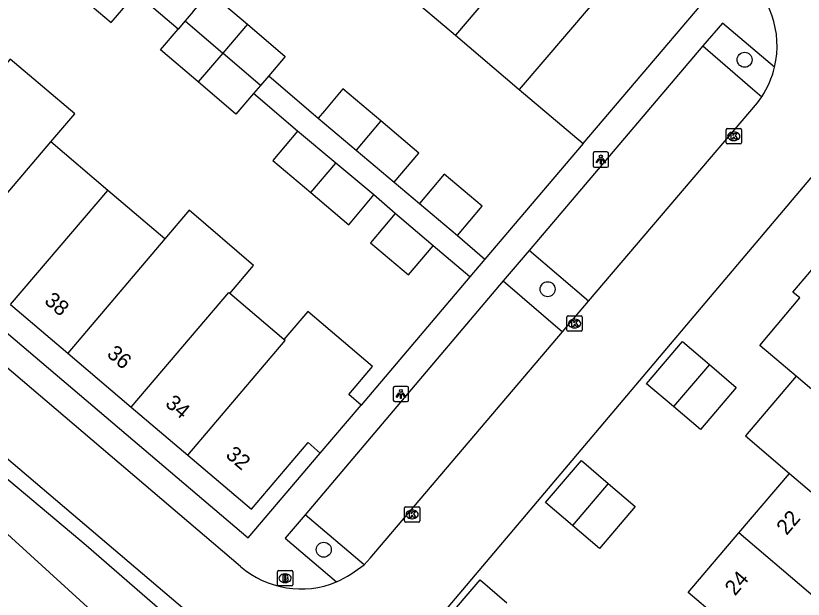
# Model space of a CAD drawing. Extents: x 156414 to 157775, y 382335 to 383765.
# Drawn here: x 157240 to 157291.4, y 382880.9 to 382919 of the extents above; entities that cross this region are included whole.
import ezdxf

# ---------------------------------------------------------------- set-up
doc = ezdxf.new("R2010")
doc.units = 0
for name, color, linetype in [('IMGEO_Boom', 7, 'Continuous'), ('IMGEO_Brandkraan', 7, 'Continuous'), ('IMGEO_Groenvoorziening', 7, 'Continuous'), ('IMGEO_Kolk', 7, 'Continuous'), ('IMGEO_Lichtpunt', 7, 'Continuous'), ('IMGEO_Pand', 7, 'Continuous'), ('IMGEO_Pand_nummerreeks', 7, 'Continuous'), ('IMGEO_Parkeervlak_open', 7, 'Continuous'), ('IMGEO_Rijbaan_lokaal_open', 7, 'Continuous'), ('IMGEO_Voetpad_open', 7, 'Continuous')]:
    doc.layers.add(name, color=color, linetype=linetype)

msp = doc.modelspace()

# ---------------------------------------------------------------- linework, layer by layer
at = {"layer": 'IMGEO_Boom'}
for centre in [(157287.618, 382916.107), (157274.757, 382901.126), (157260.137, 382884.118)]:
    msp.add_circle(centre, 0.489, dxfattribs=at)
at = {"layer": 'IMGEO_Brandkraan'}
for p, q in [((157257.106, 382881.827), (157257.106, 382882.679)), ((157257.181, 382882.753), (157258.033, 382882.753)), ((157258.107, 382882.679), (157258.107, 382881.827)), ((157257.594, 382882.533), (157257.619, 382882.533)), ((157258.033, 382881.753), (157257.181, 382881.753)), ((157257.617, 382881.973), (157257.592, 382881.973))]:
    msp.add_line(p, q, dxfattribs=at)
for points in [[(157257.106, 382881.827), (157257.106, 382882.679)], [(157257.181, 382882.753), (157258.033, 382882.753)], [(157258.107, 382882.679), (157258.107, 382881.827)], [(157257.454, 382882.453), (157257.454, 382882.053), (157257.667, 382882.053)], [(157257.685, 382882.453), (157257.454, 382882.453)], [(157257.633, 382882.372), (157257.579, 382882.372), (157257.579, 382882.296)], [(157257.579, 382882.296), (157257.632, 382882.296)], [(157257.641, 382882.22), (157257.579, 382882.22), (157257.579, 382882.139)], [(157257.579, 382882.139), (157257.641, 382882.139)], [(157258.033, 382881.753), (157257.181, 382881.753)]]:
    msp.add_lwpolyline(points, dxfattribs=at)
for centre, radius, start, end in [((157257.183, 382882.677), 0.0765, 91.552, 178.448), ((157257.183, 382882.677), 0.0765, 91.552, 178.448), ((157258.031, 382882.677), 0.0765, 1.552, 88.448), ((157258.031, 382882.677), 0.0765, 1.552, 88.448), ((157257.634, 382882.334), 0.0379, 267.8285, 90.9355), ((157257.642, 382882.179), 0.0404, 269.8759, 90.5077), ((157257.689, 382882.308), 0.145, 59.4692, 91.5367), ((157257.714, 382882.355), 0.0922, 285.5137, 58.1501), ((157257.719, 382882.163), 0.105, 301.3115, 78.989), ((157257.183, 382881.829), 0.0765, 181.552, 268.448), ((157257.183, 382881.829), 0.0765, 181.552, 268.448), ((157257.673, 382882.304), 0.251, 268.6676, 293.5347), ((157258.031, 382881.829), 0.0765, 271.552, 358.448), ((157258.031, 382881.829), 0.0765, 271.552, 358.448)]:
    msp.add_arc(centre, radius, start, end, dxfattribs=at)
for centre, major_axis, ratio, start_param, end_param in [((157257.593, 382882.253), (-0.387, 0.002), 0.722429, 4.712389, 7.853982), ((157257.618, 382882.253), (-0.39, 0.002), 0.717154, 1.570796, 4.712389)]:
    msp.add_ellipse(centre, major_axis=major_axis, ratio=ratio, start_param=start_param, end_param=end_param, dxfattribs=at)
at = {"layer": 'IMGEO_Groenvoorziening'}
for points in [[(157253.26, 382876.888), (157244.622, 382884.392), (157216.739, 382907.805), (157214.608, 382908.352), (157208.644, 382904.048), (157207.696, 382905.146)], [(157237.241, 382887.165), (157249.168, 382876.301), (157241.032, 382865.466)]]:
    msp.add_lwpolyline(points, dxfattribs=at)
at = {"layer": 'IMGEO_Kolk'}
for p, q in [((157286.411, 382910.69), (157286.411, 382911.542)), ((157286.486, 382911.616), (157287.338, 382911.616)), ((157287.412, 382911.542), (157287.412, 382910.69)), ((157286.899, 382911.396), (157286.924, 382911.396)), ((157287.338, 382910.616), (157286.486, 382910.616)), ((157286.922, 382910.836), (157286.897, 382910.836)), ((157276.016, 382898.454), (157276.016, 382899.306)), ((157276.091, 382899.38), (157276.943, 382899.38)), ((157276.504, 382899.16), (157276.529, 382899.16)), ((157277.017, 382899.306), (157277.017, 382898.454)), ((157276.527, 382898.6), (157276.502, 382898.6)), ((157276.943, 382898.38), (157276.091, 382898.38)), ((157265.407, 382885.992), (157265.407, 382886.844)), ((157265.482, 382886.918), (157266.334, 382886.918)), ((157266.408, 382886.844), (157266.408, 382885.992)), ((157265.895, 382886.698), (157265.92, 382886.698)), ((157266.334, 382885.918), (157265.482, 382885.918)), ((157265.918, 382886.138), (157265.893, 382886.138))]:
    msp.add_line(p, q, dxfattribs=at)
for points in [[(157286.411, 382910.69), (157286.411, 382911.542)], [(157286.486, 382911.616), (157287.338, 382911.616)], [(157287.412, 382911.542), (157287.412, 382910.69)], [(157286.732, 382911.316), (157286.855, 382911.316), (157286.855, 382911.165), (157286.985, 382911.316), (157287.149, 382911.316), (157287.003, 382911.165), (157287.156, 382910.916), (157287.004, 382910.916), (157286.919, 382911.08), (157286.855, 382911.013), (157286.855, 382910.916), (157286.732, 382910.916), (157286.732, 382911.316)], [(157287.338, 382910.616), (157286.486, 382910.616)], [(157276.016, 382898.454), (157276.016, 382899.306)], [(157276.091, 382899.38), (157276.943, 382899.38)], [(157276.337, 382899.08), (157276.46, 382899.08), (157276.46, 382898.929), (157276.59, 382899.08), (157276.754, 382899.08), (157276.608, 382898.929), (157276.761, 382898.68), (157276.609, 382898.68), (157276.524, 382898.844), (157276.46, 382898.777), (157276.46, 382898.68), (157276.337, 382898.68), (157276.337, 382899.08)], [(157277.017, 382899.306), (157277.017, 382898.454)], [(157276.943, 382898.38), (157276.091, 382898.38)], [(157265.407, 382885.992), (157265.407, 382886.844)], [(157265.482, 382886.918), (157266.334, 382886.918)], [(157266.408, 382886.844), (157266.408, 382885.992)], [(157265.728, 382886.618), (157265.851, 382886.618), (157265.851, 382886.467), (157265.981, 382886.618), (157266.145, 382886.618), (157265.999, 382886.467), (157266.152, 382886.218), (157266, 382886.218), (157265.915, 382886.382), (157265.851, 382886.315), (157265.851, 382886.218), (157265.728, 382886.218), (157265.728, 382886.618)], [(157266.334, 382885.918), (157265.482, 382885.918)]]:
    msp.add_lwpolyline(points, dxfattribs=at)
for centre, start, end in [((157286.488, 382911.54), 91.552, 178.448), ((157286.488, 382911.54), 91.552, 178.448), ((157287.336, 382911.54), 1.552, 88.448), ((157287.336, 382911.54), 1.552, 88.448), ((157286.488, 382910.692), 181.552, 268.448), ((157286.488, 382910.692), 181.552, 268.448), ((157287.336, 382910.692), 271.552, 358.448), ((157287.336, 382910.692), 271.552, 358.448), ((157276.093, 382899.304), 91.552, 178.448), ((157276.093, 382899.304), 91.552, 178.448), ((157276.941, 382899.304), 1.552, 88.448), ((157276.941, 382899.304), 1.552, 88.448), ((157276.093, 382898.456), 181.552, 268.448), ((157276.093, 382898.456), 181.552, 268.448), ((157276.941, 382898.456), 271.552, 358.448), ((157276.941, 382898.456), 271.552, 358.448), ((157265.484, 382886.842), 91.552, 178.448), ((157265.484, 382886.842), 91.552, 178.448), ((157266.332, 382886.842), 1.552, 88.448), ((157266.332, 382886.842), 1.552, 88.448), ((157265.484, 382885.994), 181.552, 268.448), ((157265.484, 382885.994), 181.552, 268.448), ((157266.332, 382885.994), 271.552, 358.448), ((157266.332, 382885.994), 271.552, 358.448)]:
    msp.add_arc(centre, 0.0765, start, end, dxfattribs=at)
for centre, major_axis, ratio, start_param, end_param in [((157286.898, 382911.116), (-0.387, 0.002), 0.722429, 4.712389, 7.853982), ((157286.923, 382911.116), (-0.39, 0.002), 0.717154, 1.570796, 4.712389), ((157276.503, 382898.88), (-0.387, 0.002), 0.722429, 4.712389, 7.853982), ((157276.528, 382898.88), (-0.39, 0.002), 0.717154, 1.570796, 4.712389), ((157265.894, 382886.418), (-0.387, 0.002), 0.722429, 4.712389, 7.853982), ((157265.919, 382886.418), (-0.39, 0.002), 0.717154, 1.570796, 4.712389)]:
    msp.add_ellipse(centre, major_axis=major_axis, ratio=ratio, start_param=start_param, end_param=end_param, dxfattribs=at)
at = {"layer": 'IMGEO_Lichtpunt'}
for p, q in [((157277.73, 382909.993), (157277.73, 382909.186)), ((157277.73, 382909.993), (157277.73, 382909.186)), ((157278.632, 382910.088), (157277.824, 382910.088)), ((157278.632, 382910.088), (157277.824, 382910.088)), ((157278.726, 382909.186), (157278.726, 382909.993)), ((157278.726, 382909.186), (157278.726, 382909.993)), ((157277.824, 382909.092), (157278.632, 382909.092)), ((157277.824, 382909.092), (157278.632, 382909.092)), ((157264.674, 382894.687), (157264.674, 382893.88)), ((157264.674, 382894.687), (157264.674, 382893.88)), ((157265.576, 382894.782), (157264.768, 382894.782)), ((157265.576, 382894.782), (157264.768, 382894.782)), ((157265.67, 382893.88), (157265.67, 382894.687)), ((157265.67, 382893.88), (157265.67, 382894.687)), ((157264.768, 382893.786), (157265.576, 382893.786)), ((157264.768, 382893.786), (157265.576, 382893.786))]:
    msp.add_line(p, q, dxfattribs=at)
for points in [[(157278.104, 382909.657), (157278.143, 382909.629), (157277.955, 382909.367), (157277.917, 382909.394), (157278.104, 382909.657)], [(157278.206, 382909.609), (157278.253, 382909.609), (157278.253, 382909.287), (157278.206, 382909.287), (157278.206, 382909.609)], [(157278.316, 382909.629), (157278.354, 382909.656), (157278.541, 382909.394), (157278.502, 382909.366), (157278.316, 382909.629)], [(157265.048, 382894.351), (157265.087, 382894.323), (157264.899, 382894.061), (157264.861, 382894.088), (157265.048, 382894.351)], [(157265.15, 382894.303), (157265.197, 382894.303), (157265.197, 382893.981), (157265.15, 382893.981), (157265.15, 382894.303)], [(157265.26, 382894.323), (157265.298, 382894.35), (157265.485, 382894.088), (157265.446, 382894.06), (157265.26, 382894.323)]]:
    msp.add_lwpolyline(points, dxfattribs=at)
for centre in [(157278.229, 382909.791), (157265.173, 382894.485)]:
    msp.add_circle(centre, 0.0994, dxfattribs=at)
for centre, start, end in [((157277.824, 382909.993), 90, 180), ((157277.824, 382909.993), 90, 180), ((157278.632, 382909.993), 0, 90), ((157278.632, 382909.993), 0, 90), ((157277.824, 382909.186), 180, 270), ((157277.824, 382909.186), 180, 270), ((157278.632, 382909.186), 270, 0), ((157278.632, 382909.186), 270, 360), ((157264.768, 382894.687), 90, 180), ((157264.768, 382894.687), 90, 180), ((157265.576, 382894.687), 0, 90), ((157265.576, 382894.687), 0, 90), ((157264.768, 382893.88), 180, 270), ((157264.768, 382893.88), 180, 270), ((157265.576, 382893.88), 270, 0), ((157265.576, 382893.88), 270, 360)]:
    msp.add_arc(centre, 0.0946, start, end, dxfattribs=at)
at = {"layer": 'IMGEO_Pand'}
for points in [[(157276.453, 382926.769), (157268.742, 382917.705)], [(157280.616, 382923.23), (157272.906, 382914.171)], [(157264.578, 382921.24), (157268.742, 382917.705)], [(157243.777, 382920.657), (157246.251, 382918.55), (157247.873, 382920.455)], [(157251.608, 382919.267), (157252.685, 382920.528), (157255.15, 382918.424)], [(157277.07, 382910.636), (157284.778, 382919.692)], [(157251.608, 382919.267), (157251.078, 382918.646)], [(157251.078, 382918.646), (157250.621, 382918.111)], [(157251.078, 382918.646), (157253.542, 382916.542)], [(157251.935, 382914.659), (157249.471, 382916.763), (157250.621, 382918.111)], [(157255.15, 382918.424), (157253.542, 382916.542)], [(157255.15, 382918.424), (157257.614, 382916.32), (157256.537, 382915.059)], [(157268.742, 382917.705), (157272.906, 382914.171)], [(157242.303, 382910.741), (157243.868, 382912.573), (157239.652, 382916.156), (157238.101, 382914.34)], [(157253.542, 382916.542), (157251.935, 382914.659)], [(157256.007, 382914.438), (157253.542, 382916.542)], [(157256.537, 382915.059), (157256.007, 382914.438)], [(157255.544, 382913.896), (157254.399, 382912.555), (157251.935, 382914.659)], [(157256.007, 382914.438), (157255.544, 382913.896)], [(157263.865, 382912.113), (157261.383, 382914.207), (157260.176, 382912.777), (157259.771, 382912.296)], [(157272.906, 382914.171), (157277.07, 382910.636)], [(157259.771, 382912.296), (157262.253, 382910.202)], [(157263.865, 382912.113), (157262.253, 382910.202)], [(157264.735, 382908.109), (157266.347, 382910.019), (157263.865, 382912.113)], [(157258.426, 382911.439), (157256.814, 382909.526), (157259.297, 382907.433)], [(157260.921, 382909.359), (157258.426, 382911.439)], [(157235.962, 382903.282), (157242.303, 382910.741)], [(157246.026, 382907.577), (157242.303, 382910.741)], [(157262.253, 382910.202), (157264.735, 382908.109)], [(157259.297, 382907.433), (157260.921, 382909.359)], [(157263.415, 382907.279), (157260.921, 382909.359)], [(157268.861, 382904.628), (157270.473, 382906.539), (157267.993, 382908.631), (157266.381, 382906.72)], [(157239.686, 382900.119), (157246.026, 382907.577)], [(157249.749, 382904.412), (157246.026, 382907.577)], [(157259.297, 382907.433), (157261.78, 382905.34), (157263.415, 382907.279)], [(157254.001, 382900.845), (157255.552, 382902.664), (157251.338, 382906.283), (157249.749, 382904.412)], [(157266.381, 382906.72), (157268.861, 382904.628)], [(157264.808, 382906.059), (157263.196, 382904.147), (157265.677, 382902.055), (157267.289, 382903.968)], [(157267.289, 382903.968), (157264.808, 382906.059)], [(157249.749, 382904.412), (157243.411, 382896.956)], [(157290.981, 382895.438), (157288.607, 382897.446), (157290.313, 382899.465), (157291.233, 382900.554), (157290.775, 382900.941), (157292.999, 382903.545)], [(157247.565, 382893.428), (157253.925, 382900.91), (157254.001, 382900.845)], [(157257.537, 382897.831), (157254.001, 382900.845)], [(157239.686, 382900.119), (157243.411, 382896.956)], [(157262.571, 382893.56), (157261.766, 382894.246), (157263.32, 382896.07), (157259.097, 382899.663), (157257.537, 382897.831)], [(157251.259, 382890.291), (157257.613, 382897.766), (157257.537, 382897.831)], [(157282.977, 382893.457), (157281.223, 382894.956), (157283.57, 382897.701), (157285.324, 382896.201)], [(157243.411, 382896.956), (157247.565, 382893.428)], [(157285.324, 382896.201), (157287.078, 382894.702), (157284.731, 382891.957), (157282.977, 382893.457)], [(157285.324, 382896.201), (157282.977, 382893.457)], [(157290.981, 382895.438), (157287.678, 382891.555), (157290.562, 382889.101)], [(157302.95, 382885.269), (157293.875, 382892.991), (157290.981, 382895.438)], [(157247.565, 382893.428), (157251.259, 382890.291)], [(157259.896, 382890.421), (157262.571, 382893.56)], [(157251.259, 382890.291), (157255.416, 382886.761), (157259.107, 382891.111), (157259.896, 382890.421)], [(157276.38, 382885.701), (157274.625, 382887.199), (157276.96, 382889.931), (157278.714, 382888.433)], [(157287.248, 382885.212), (157290.562, 382889.101)], [(157290.562, 382889.101), (157299.639, 382881.378)], [(157278.714, 382888.433), (157280.468, 382886.934), (157278.134, 382884.202), (157276.38, 382885.701)], [(157278.714, 382888.433), (157276.38, 382885.701)], [(157285.778, 382879.758), (157283.935, 382881.322), (157287.248, 382885.212)], [(157296.339, 382877.477), (157287.248, 382885.212)], [(157269.771, 382877.933), (157268.016, 382879.437), (157270.349, 382882.156), (157272.097, 382880.656)]]:
    msp.add_lwpolyline(points, dxfattribs=at)
at = {"layer": 'IMGEO_Parkeervlak_open'}
for points in [[(157284.897, 382917.015), (157288.137, 382914.219), (157288.736, 382913.689)], [(157277.417, 382900.348), (157273.558, 382903.654)], [(157271.848, 382901.671), (157275.727, 382898.351)], [(157262.767, 382883.136), (157258.916, 382886.39)]]:
    msp.add_lwpolyline(points, dxfattribs=at)
at = {"layer": 'IMGEO_Rijbaan_lokaal_open'}
for points in [[(157277.417, 382900.348), (157288.457, 382913.301), (157288.736, 382913.689)], [(157253.972, 382877.709), (157212.434, 382913.008)], [(157294.776, 382911.748), (157265.393, 382876.998)], [(157254.701, 382883.029), (157224.436, 382908.759)], [(157275.727, 382898.351), (157277.417, 382900.348)], [(157262.767, 382883.136), (157263.168, 382883.564), (157275.727, 382898.351)]]:
    msp.add_lwpolyline(points, dxfattribs=at)
for centre, radius, start, end in [((157283.696, 382917.024), 6.045, 346.6086, 51.9764), ((157283.71, 382917.024), 6.032, 326.4369, 346.5811), ((157257.323, 382889.852), 8.645, 294.9721, 309.0272), ((157258.656, 382887.589), 6.037, 229.0639, 292.5689)]:
    msp.add_arc(centre, radius, start, end, dxfattribs=at)
at = {"layer": 'IMGEO_Voetpad_open'}
for points in [[(157250.621, 382918.111), (157247.873, 382920.455)], [(157289.577, 382915.624), (157286.168, 382918.499), (157284.897, 382917.015)], [(157284.897, 382917.015), (157273.558, 382903.654)], [(157230.752, 382915.179), (157227.019, 382910.804), (157226.053, 382909.632), (157255.207, 382884.887), (157259.896, 382890.421)], [(157256.537, 382915.059), (157259.771, 382912.296)], [(157258.426, 382911.439), (157255.544, 382913.896)], [(157277.07, 382910.636), (157270.661, 382903.088)], [(157264.735, 382908.109), (157266.381, 382906.72)], [(157264.808, 382906.059), (157263.415, 382907.279)], [(157268.861, 382904.628), (157270.661, 382903.088)], [(157269.682, 382901.934), (157267.289, 382903.968)], [(157273.558, 382903.654), (157271.848, 382901.671)], [(157270.661, 382903.088), (157269.682, 382901.934)], [(157271.848, 382901.671), (157258.916, 382886.39)], [(157269.682, 382901.934), (157262.571, 382893.56)], [(157258.916, 382886.39), (157257.62, 382884.88), (157260.973, 382882.015)]]:
    msp.add_lwpolyline(points, dxfattribs=at)

# ---------------------------------------------------------------- texts
at = {"layer": 'IMGEO_Pand_nummerreeks'}
for s, rotation, p in [('38', 319.6638, (157241.828, 382900.268)), ('36', 319.6638, (157245.909, 382896.802)), ('34', 319.6638, (157249.724, 382893.562)), ('32', 319.6638, (157253.668, 382890.213)), ('22', 49.5723, (157290.364, 382885.013)), ('24', 49.5723, (157286.991, 382881.055))]:
    msp.add_text(s, height=1, rotation=rotation, dxfattribs=at).set_placement(p)

doc.saveas('drawing.dxf')
